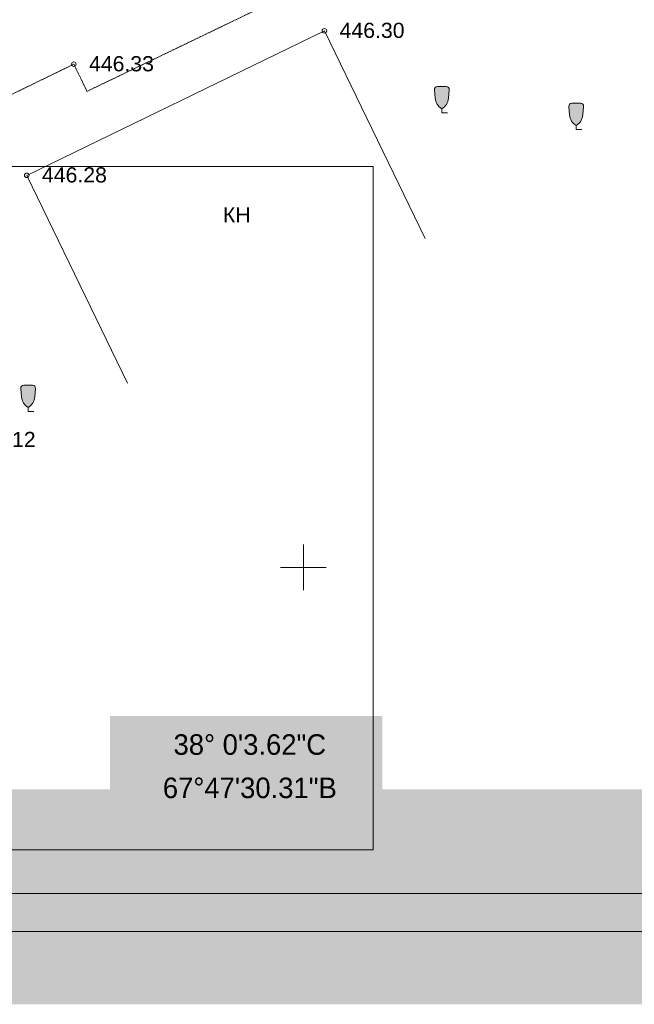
# Model space of a CAD drawing. Header units: millimetres. Extents: x 918404 to 1362154, y 4120617 to 4364104.
# Tile 606 of 649: x 1196312 to 1204399, y 4259738 to 4272695. Entities that reach past the tile are written whole.
import ezdxf

# ---------------------------------------------------------------- set-up
doc = ezdxf.new("R2010")
doc.units = ezdxf.units.MM
doc.header["$MEASUREMENT"] = 0
doc.header["$XCLIPFRAME"] = 0
doc.linetypes.add('Д_ТРОТ_ТРУБА', pattern=[1.5, 0.75, -0.75])
for name, color, linetype, lineweight in [('(001) Сетка_Ном._пера__132', 132, 'Continuous', 18), ('(002) Рамка_Ном._пера__3', 3, 'Continuous', 18), ('(002) Рамка_Ном._пера__7', 7, 'Continuous', 18), ('(007) Здания_Ном._пера__7', 7, 'Continuous', 18), ('0_Ном._пера__174', 174, 'Continuous', 18), ('0_Ном._пера__255', 255, 'Continuous', 18), ('0_Ном._пера__7', 7, 'Continuous', 18), ('Text blocks_Ном._пера__1_Ном._пера__7', 7, 'Continuous', 18), ('Отметка_Ном._пера__255', 255, 'Continuous', 18)]:
    doc.layers.add(name, color=color, linetype=linetype, lineweight=lineweight)
doc.layers.add('10', color=7, linetype='Continuous')
doc.styles.add('СГЕНЕРИР_СТИЛЬ_1', font='arial.ttf')
doc.styles.add('СГЕНЕРИР_СТИЛЬ_6', font='txt')
picture_1 = doc.add_image_def('image11.jpg', size_in_pixel=(2256, 1275))

msp = doc.modelspace()

# ---------------------------------------------------------------- hatches: boundary and pattern name
at = {"layer": '(002) Рамка_Ном._пера__3', "linetype": 'Continuous'}
for points in [[(1201808.7, 4271817.3, 0.4151981), (1201770.6, 4271772.5), (1201779.9, 4271660.1, 0.2441871), (1201867, 4271522.3, 0.2441871), (1201954, 4271660.1), (1201963.3, 4271772.5, 0.4151981), (1201925.2, 4271817.3)], [(1203576.6, 4271597.8, 0.4151981), (1203538.5, 4271553), (1203547.7, 4271440.6, 0.2441871), (1203634.8, 4271302.7, 0.2441871), (1203721.9, 4271440.6), (1203731.1, 4271553, 0.4151981), (1203693, 4271597.8)], [(1196364.7, 4267886.8, 0.4151981), (1196326.6, 4267842), (1196335.9, 4267729.6, 0.2441871), (1196422.9, 4267591.8, 0.2441871), (1196510, 4267729.6), (1196519.2, 4267842, 0.4151981), (1196481.2, 4267886.8)]]:
    msp.add_hatch(color=256, dxfattribs=at).paths.add_polyline_path(points)
at = {"layer": '0_Ном._пера__255', "linetype": 'Continuous'}
h = msp.add_hatch(color=256, dxfattribs=at)
h.paths.add_polyline_path([(1178033.9, 4292233.3), (1178033.9, 4259737.6), (1226194.2, 4259737.6), (1226194.2, 4292233.3)])
h.paths.add_polyline_path([(1184954.5, 4285027.3), (1184954.5, 4288961.7), (1197068.8, 4288961.7), (1197068.8, 4287864.8), (1202752, 4287864.8), (1202752, 4288982.4), (1208991.1, 4288982.4), (1208991.1, 4287029.8), (1209299.4, 4287029.8), (1209299.4, 4267201), (1208991.1, 4267201), (1208991.1, 4267275.8), (1205162.5, 4267275.8), (1205162.5, 4262564.4), (1184954.5, 4262564.4)], flags=0)
at = {"layer": 'Отметка_Ном._пера__255', "linetype": 'Continuous'}
msp.add_hatch(color=256, dxfattribs=at).paths.add_polyline_path([(1201083.9, 4263532.8), (1197500.5, 4263532.8), (1197500.5, 4262163.8), (1201083.9, 4262163.8)])

# ---------------------------------------------------------------- linework, layer by layer
at = {"layer": '(001) Сетка_Ном._пера__132', "linetype": 'Continuous'}
for p, q in [((1200045, 4265787), (1200045, 4265187)), ((1199745, 4265487), (1200345, 4265487))]:
    msp.add_line(p, q, dxfattribs=at)
at = {"layer": '(002) Рамка_Ном._пера__7', "linetype": 'Continuous', "flags": 128}
for points in [[(1201867, 4271522.3, -0.2441871), (1201779.9, 4271660.1), (1201770.6, 4271772.5, -0.4151981), (1201808.7, 4271817.3), (1201867, 4271817.3)], [(1201867, 4271522.3, 0.2441871), (1201954, 4271660.1), (1201963.3, 4271772.5, 0.4151981), (1201925.2, 4271817.3), (1201867, 4271817.3)], [(1203634.8, 4271302.7, -0.2441871), (1203547.7, 4271440.6), (1203538.5, 4271553, -0.4151981), (1203576.6, 4271597.8), (1203634.8, 4271597.8)], [(1203634.8, 4271302.7, 0.2441871), (1203721.9, 4271440.6), (1203731.1, 4271553, 0.4151981), (1203693, 4271597.8), (1203634.8, 4271597.8)], [(1196422.9, 4267591.8, -0.2441871), (1196335.9, 4267729.6), (1196326.6, 4267842, -0.4151981), (1196364.7, 4267886.8), (1196422.9, 4267886.8)], [(1196422.9, 4267591.8, 0.2441871), (1196510, 4267729.6), (1196519.2, 4267842, 0.4151981), (1196481.2, 4267886.8), (1196422.9, 4267886.8)]]:
    msp.add_lwpolyline(points, format="xyb", dxfattribs=at)
for points in [[(1201867, 4271467.3), (1201867, 4271522.3)], [(1201867, 4271467.3), (1201867, 4271522.3)], [(1201867, 4271467.3), (1201942, 4271467.3)], [(1203634.8, 4271247.8), (1203634.8, 4271302.7)], [(1203634.8, 4271247.8), (1203634.8, 4271302.7)], [(1203634.8, 4271247.8), (1203709.8, 4271247.8)], [(1196422.9, 4267536.8), (1196422.9, 4267591.8)], [(1196422.9, 4267536.8), (1196422.9, 4267591.8)], [(1196422.9, 4267536.8), (1196497.9, 4267536.8)]]:
    msp.add_lwpolyline(points, dxfattribs=at)
at = {"layer": '0_Ном._пера__174', "linetype": 'Continuous', "flags": 128}
for points in [[(1182603.8, 4289976.5), (1224604.7, 4289976.5), (1224604.7, 4260696.5), (1182603.8, 4260696.5)], [(1184603.8, 4289476.5), (1224104.7, 4289476.5), (1224104.7, 4261196.5), (1184603.8, 4261196.5)]]:
    msp.add_lwpolyline(points, close=True, dxfattribs=at)
at = {"layer": '0_Ном._пера__7', "linetype": 'Continuous'}
for p, q in [((1200322, 4272548.3), (1200321.9, 4272548.3)), ((1200321.9, 4272548.3), (1200321.9, 4272548.3)), ((1197024.5, 4272109.1), (1197024.5, 4272109.1)), ((1197024.5, 4272109.1), (1197024.5, 4272109.1)), ((1196405.1, 4270646.3), (1196405.1, 4270646.3)), ((1196405.1, 4270646.3), (1196405.1, 4270646.3))]:
    msp.add_line(p, q, dxfattribs=at)
at = {"layer": '0_Ном._пера__7', "linetype": 'Д_ТРОТ_ТРУБА', "flags": 128}
msp.add_lwpolyline([(1181891.5, 4265073.3), (1185899.9, 4267117.5), (1189744.7, 4269066.4), (1189929.1, 4268658.6), (1197024.5, 4272109.1), (1197198.1, 4271751.6), (1200642.2, 4273409.2), (1200389, 4273930.6), (1206701.4, 4277101.9), (1208236.1, 4271850.7)], dxfattribs=at)
at = {"layer": '0_Ном._пера__7', "linetype": 'Continuous', "flags": 128}
msp.add_lwpolyline([(1197732.1, 4267913.5), (1196405.1, 4270646.3), (1200321.9, 4272548.3), (1201649, 4269815.6)], dxfattribs=at)
at = {"layer": '0_Ном._пера__7', "linetype": 'Continuous'}
for centre in [(1200321.9, 4272548.3), (1197024.5, 4272109.1), (1196405.1, 4270646.3)]:
    msp.add_circle(centre, 30, dxfattribs=at)

# ---------------------------------------------------------------- texts
at = {"layer": '(007) Здания_Ном._пера__7', "linetype": 'Continuous', "insert": (1198985.8, 4270027.3), "char_height": 200, "attachment_point": 7, "style": 'СГЕНЕРИР_СТИЛЬ_1'}
msp.add_mtext('{КН}', dxfattribs=at)
at = {"layer": '0_Ном._пера__7', "linetype": 'Continuous', "char_height": 200, "attachment_point": 4, "style": 'СГЕНЕРИР_СТИЛЬ_1'}
for s, insert in [('{446.30}', (1200521.9, 4272553.1)), ('{446.33}', (1197224.5, 4272113.9)), ('{446.28}', (1196605.1, 4270651.1)), ('{446.12}', (1195667.4, 4267168.9))]:
    msp.add_mtext(s, dxfattribs=dict(at, insert=insert))
at = {"layer": 'Text blocks_Ном._пера__1_Ном._пера__7', "linetype": 'Continuous', "char_height": 269.975, "attachment_point": 2, "style": 'СГЕНЕРИР_СТИЛЬ_6'}
for s, insert in [('{ 38° 0\'3.62"С}', (1199290.2, 4263291.2)), ('{ 67°47\'30.31"В}', (1199290.2, 4262721.2))]:
    msp.add_mtext(s, dxfattribs=dict(at, insert=insert))

# ---------------------------------------------------------------- pictures from other files: only their frames are drawn
at = {"layer": '10', "color": 1, "linetype": 'Continuous', "lineweight": 18}
image = msp.add_image(picture_1, insert=(1185050.9, 4261768.5), size_in_units=(15913.3, 8993.5), dxfattribs=at)
image.set_boundary_path([(-0.5, -0.5), (2255.5, 1274.5)])

doc.saveas('drawing.dxf')
